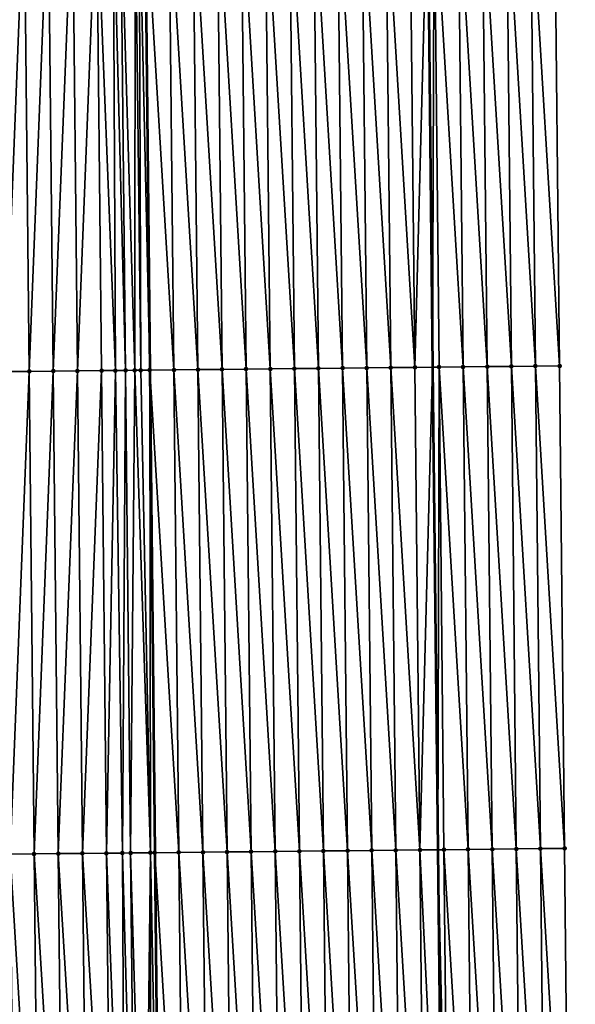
# Model space of a CAD drawing. Header units: feet. Extents: x 2007189 to 2022806, y 818621 to 837694.
# Tile 452 of 656: x 2011362 to 2011385, y 830081 to 830122. Entities that reach past the tile are written whole.
import ezdxf

# ---------------------------------------------------------------- set-up
doc = ezdxf.new("R2010")
doc.units = ezdxf.units.FT
doc.header["$MEASUREMENT"] = 0
for name, color, linetype, lineweight in [('EP_Travel Lane', 172, 'Continuous', 53), ('Road Shots', 141, 'Continuous', 100), ('Road X-Section', 40, 'Continuous', 13), ('STRIPING', 60, 'Continuous', 53)]:
    doc.layers.add(name, color=color, linetype=linetype, lineweight=lineweight)
doc.layers.add('I-77-MM17-21_SB-Surface-Border', color=7, linetype='Continuous')
doc.layers.add('I-77-MM17-21_SB-Surface-TIN', color=7, linetype='Continuous')

msp = doc.modelspace()

# ---------------------------------------------------------------- linework, layer by layer
at = {"layer": 'EP_Travel Lane'}
msp.add_polyline3d([(2011376.286244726, 830407.2611380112, 325.4877059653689), (2011376.50957257, 830387.2626822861, 325.3778508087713), (2011376.732900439, 830367.2642242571, 325.2683827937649), (2011376.956227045, 830347.2658793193, 325.1404203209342), (2011377.179553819, 830327.2675193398, 325.0149177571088), (2011377.402881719, 830307.2690585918, 324.9058943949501), (2011377.626206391, 830287.270886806, 324.7496155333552), (2011377.848202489, 830267.2633282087, 324.643390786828), (2011378.063603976, 830247.2648825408, 324.5170936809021), (2011378.27900495, 830227.2664844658, 324.3826531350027), (2011378.494408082, 830207.2678860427, 324.2824937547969), (2011378.709811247, 830187.269284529, 324.1828522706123), (2011378.925213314, 830167.2707849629, 324.0657776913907), (2011379.140614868, 830147.2723330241, 323.9405536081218), (2011379.356016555, 830127.2738687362, 323.817464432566), (2011379.571418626, 830107.2753688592, 323.7004320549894), (2011379.786820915, 830087.2768486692, 323.5868863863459), (2011380.005694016, 830067.2992518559, 323.4600912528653), (2011380.241656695, 830047.3009899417, 323.3412285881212), (2011380.477620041, 830027.3026715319, 323.2306781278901)], dxfattribs=at)
at = {"layer": 'I-77-MM17-21_SB-Surface-Border', "color": 3, "linetype": 'Continuous', "lineweight": -3}
msp.add_polyline3d([(2011381.657866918, 830407.3211415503, 325.3017839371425), (2011381.877026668, 830387.3226076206, 325.1972433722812), (2011382.096185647, 830367.3241439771, 325.0812231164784), (2011382.31534419, 830347.325720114, 324.9586972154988), (2011382.534502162, 830327.3273483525, 324.8276510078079), (2011382.753661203, 830307.3288790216, 324.7125607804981), (2011382.972818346, 830287.3305828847, 324.5691473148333), (2011383.189700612, 830267.3194933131, 324.4453421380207), (2011383.395649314, 830247.3208720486, 324.3324328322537), (2011383.601598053, 830227.3222472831, 324.2201226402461), (2011383.807547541, 830207.3235497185, 324.1202689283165), (2011383.013551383, 830187.3144252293, 324.0425291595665), (2011384.219444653, 830167.3263356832, 323.8895598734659), (2011384.425393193, 830147.3277301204, 323.7739639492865), (2011384.631340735, 830127.3292215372, 323.641804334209), (2011384.837288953, 830107.3306473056, 323.5208322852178), (2011385.043238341, 830087.3319594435, 323.4193183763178), (2011385.254342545, 830067.3622959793, 323.2959743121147), (2011385.490305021, 830047.3641058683, 323.1665361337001), (2011384.726341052, 830027.3537825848, 323.0864021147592)], dxfattribs=at)
at = {"layer": 'I-77-MM17-21_SB-Surface-TIN', "color": 128, "linetype": 'Continuous', "lineweight": -3}
for points in [[(2011361.838522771, 830107.092412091, 323.7587420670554), (2011362.632521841, 830127.1012537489, 323.8848595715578), (2011361.63257383, 830127.0910564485, 323.8676967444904)], [(2011361.838522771, 830107.092412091, 323.7587420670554), (2011362.838470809, 830107.1026067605, 323.7763542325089), (2011362.632521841, 830127.1012537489, 323.8848595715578)], [(2011362.838470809, 830107.1026067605, 323.7763542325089), (2011363.632469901, 830127.1114463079, 323.9028336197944), (2011362.632521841, 830127.1012537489, 323.8848595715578)], [(2011362.838470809, 830107.1026067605, 323.7763542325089), (2011363.838418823, 830107.1128037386, 323.7935713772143), (2011363.632469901, 830127.1114463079, 323.9028336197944)], [(2011363.838418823, 830107.1128037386, 323.7935713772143), (2011364.632418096, 830127.1216258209, 323.9230399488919), (2011363.632469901, 830127.1114463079, 323.9028336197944)], [(2011363.838418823, 830107.1128037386, 323.7935713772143), (2011364.838366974, 830107.1229875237, 323.8130459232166), (2011364.632418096, 830127.1216258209, 323.9230399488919)], [(2011364.838366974, 830107.1229875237, 323.8130459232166), (2011365.632366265, 830127.1318077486, 323.9428331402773), (2011364.632418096, 830127.1216258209, 323.9230399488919)], [(2011364.838366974, 830107.1229875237, 323.8130459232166), (2011365.838315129, 830107.1331708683, 323.8325958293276), (2011365.632366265, 830127.1318077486, 323.9428331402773)], [(2011366.411926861, 830107.1390197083, 323.8425698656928), (2011366.317160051, 830127.1387920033, 323.9544423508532), (2011365.632366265, 830127.1318077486, 323.9428331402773)], [(2011365.838315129, 830107.1331708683, 323.8325958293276), (2011366.411926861, 830107.1390197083, 323.8425698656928), (2011365.632366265, 830127.1318077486, 323.9428331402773)], [(2011366.838263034, 830107.143378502, 323.8479897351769), (2011366.632314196, 830127.1420128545, 323.9586603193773), (2011366.317160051, 830127.1387920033, 323.9544423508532)], [(2011366.411926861, 830107.1390197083, 323.8425698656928), (2011366.838263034, 830107.143378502, 323.8479897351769), (2011366.317160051, 830127.1387920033, 323.9544423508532)], [(2011367.219503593, 830107.1472872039, 323.8509613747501), (2011367.233683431, 830127.1481771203, 323.9635749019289), (2011366.632314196, 830127.1420128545, 323.9586603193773)], [(2011366.838263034, 830107.143378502, 323.8479897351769), (2011367.219503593, 830107.1472872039, 323.8509613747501), (2011366.632314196, 830127.1420128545, 323.9586603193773)], [(2011367.219503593, 830107.1472872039, 323.8509613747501), (2011367.465109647, 830107.1498136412, 323.8514489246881), (2011367.233683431, 830127.1481771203, 323.9635749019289)], [(2011367.465109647, 830107.1498136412, 323.8514489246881), (2011367.400436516, 830127.1498921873, 323.9639480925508), (2011367.233683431, 830127.1481771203, 323.9635749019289)], [(2011367.400436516, 830127.1498921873, 323.9639480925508), (2011367.838202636, 830107.1536583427, 323.8510151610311), (2011367.632253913, 830127.1522816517, 323.9635761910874)], [(2011367.465109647, 830107.1498136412, 323.8514489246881), (2011367.838202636, 830107.1536583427, 323.8510151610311), (2011367.400436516, 830127.1498921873, 323.9639480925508)], [(2011368.838156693, 830107.1640025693, 323.8430503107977), (2011368.632207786, 830127.1626437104, 323.9525609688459), (2011367.632253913, 830127.1522816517, 323.9635761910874)], [(2011368.838156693, 830107.1640025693, 323.8430503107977), (2011367.632253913, 830127.1522816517, 323.9635761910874), (2011367.838202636, 830107.1536583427, 323.8510151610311)], [(2011369.838102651, 830107.1743992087, 323.8261039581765), (2011369.632153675, 830127.1730469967, 323.9344780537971), (2011368.632207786, 830127.1626437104, 323.9525609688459)], [(2011368.838156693, 830107.1640025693, 323.8430503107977), (2011369.838102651, 830107.1743992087, 323.8261039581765), (2011368.632207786, 830127.1626437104, 323.9525609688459)], [(2011370.8380487, 830107.1847870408, 323.8106646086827), (2011370.63209973, 830127.1834342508, 323.9191384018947), (2011369.632153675, 830127.1730469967, 323.9344780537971)], [(2011369.838102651, 830107.1743992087, 323.8261039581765), (2011370.8380487, 830107.1847870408, 323.8106646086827), (2011369.632153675, 830127.1730469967, 323.9344780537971)], [(2011371.837994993, 830107.1951512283, 323.7992710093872), (2011371.632045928, 830127.1938076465, 323.9061700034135), (2011370.63209973, 830127.1834342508, 323.9191384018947)], [(2011370.8380487, 830107.1847870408, 323.8106646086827), (2011371.837994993, 830107.1951512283, 323.7992710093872), (2011370.63209973, 830127.1834342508, 323.9191384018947)], [(2011372.837941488, 830107.2054956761, 323.7912550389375), (2011372.631992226, 830127.2041713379, 323.8948621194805), (2011371.632045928, 830127.1938076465, 323.9061700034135)], [(2011371.837994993, 830107.1951512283, 323.7992710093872), (2011372.837941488, 830107.2054956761, 323.7912550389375), (2011371.632045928, 830127.1938076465, 323.9061700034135)], [(2011373.837887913, 830107.2158471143, 323.7820429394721), (2011373.631938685, 830127.2145193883, 323.8862304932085), (2011372.631992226, 830127.2041713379, 323.8948621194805)], [(2011372.837941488, 830107.2054956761, 323.7912550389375), (2011373.837887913, 830107.2158471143, 323.7820429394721), (2011372.631992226, 830127.2041713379, 323.8948621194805)], [(2011374.837834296, 830107.2262024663, 323.7721611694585), (2011374.631885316, 830127.2248506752, 323.8804672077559), (2011373.631938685, 830127.2145193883, 323.8862304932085)], [(2011373.837887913, 830107.2158471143, 323.7820429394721), (2011374.837834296, 830107.2262024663, 323.7721611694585), (2011373.631938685, 830127.2145193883, 323.8862304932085)], [(2011375.837780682, 830107.2365575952, 323.7623175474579), (2011375.631831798, 830127.2351964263, 323.8722290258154), (2011374.631885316, 830127.2248506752, 323.8804672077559)], [(2011374.837834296, 830107.2262024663, 323.7721611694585), (2011375.837780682, 830107.2365575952, 323.7623175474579), (2011374.631885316, 830127.2248506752, 323.8804672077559)], [(2011376.837726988, 830107.2469204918, 323.7511448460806), (2011376.631778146, 830127.2455553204, 323.8617419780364), (2011375.631831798, 830127.2351964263, 323.8722290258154)], [(2011375.837780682, 830107.2365575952, 323.7623175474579), (2011376.837726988, 830107.2469204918, 323.7511448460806), (2011375.631831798, 830127.2351964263, 323.8722290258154)], [(2011377.837673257, 830107.2572869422, 323.7393640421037), (2011377.631724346, 830127.2559284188, 323.8488244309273), (2011376.631778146, 830127.2455553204, 323.8617419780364)], [(2011376.837726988, 830107.2469204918, 323.7511448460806), (2011377.837673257, 830107.2572869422, 323.7393640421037), (2011376.631778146, 830127.2455553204, 323.8617419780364)], [(2011378.837618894, 830107.267714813, 323.7170737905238), (2011378.631670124, 830127.2663425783, 323.8288810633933), (2011377.631724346, 830127.2559284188, 323.8488244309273)], [(2011377.837673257, 830107.2572869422, 323.7393640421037), (2011378.837618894, 830107.267714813, 323.7170737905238), (2011377.631724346, 830127.2559284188, 323.8488244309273)], [(2011378.837618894, 830107.267714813, 323.7170737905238), (2011379.356016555, 830127.2738687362, 323.817464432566), (2011378.631670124, 830127.2663425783, 323.8288810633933)], [(2011378.837618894, 830107.267714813, 323.7170737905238), (2011379.571418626, 830107.2753688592, 323.7004320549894), (2011379.356016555, 830127.2738687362, 323.817464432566)], [(2011379.631616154, 830127.2767322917, 323.8131206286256), (2011379.356016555, 830127.2738687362, 323.817464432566), (2011379.571418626, 830107.2753688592, 323.7004320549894)], [(2011379.837564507, 830107.2781449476, 323.6943961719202), (2011379.631616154, 830127.2767322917, 323.8131206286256), (2011379.571418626, 830107.2753688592, 323.7004320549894)], [(2011380.837509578, 830107.288627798, 323.6626985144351), (2011380.631561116, 830127.2872257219, 323.7796134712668), (2011379.631616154, 830127.2767322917, 323.8131206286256)], [(2011379.837564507, 830107.2781449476, 323.6943961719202), (2011380.837509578, 830107.288627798, 323.6626985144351), (2011379.631616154, 830127.2767322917, 323.8131206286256)], [(2011381.837454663, 830107.2991092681, 323.6312370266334), (2011381.631506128, 830127.2977142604, 323.7469433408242), (2011380.631561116, 830127.2872257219, 323.7796134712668)], [(2011380.837509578, 830107.288627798, 323.6626985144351), (2011381.837454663, 830107.2991092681, 323.6312370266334), (2011380.631561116, 830127.2872257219, 323.7796134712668)], [(2011382.837399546, 830107.3096103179, 323.596425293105), (2011382.631451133, 830127.3082034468, 323.7141623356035), (2011381.631506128, 830127.2977142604, 323.7469433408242)], [(2011381.837454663, 830107.2991092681, 323.6312370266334), (2011382.837399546, 830107.3096103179, 323.596425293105), (2011381.631506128, 830127.2977142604, 323.7469433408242)], [(2011383.837344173, 830107.3201362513, 323.5573558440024), (2011383.631395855, 830127.3187201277, 323.6766767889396), (2011382.631451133, 830127.3082034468, 323.7141623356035)], [(2011382.837399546, 830107.3096103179, 323.596425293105), (2011383.837344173, 830107.3201362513, 323.5573558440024), (2011382.631451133, 830127.3082034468, 323.7141623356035)], [(2011384.837288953, 830107.3306473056, 323.5208322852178), (2011384.631340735, 830127.3292215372, 323.641804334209), (2011383.631395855, 830127.3187201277, 323.6766767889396)], [(2011383.837344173, 830107.3201362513, 323.5573558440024), (2011384.837288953, 830107.3306473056, 323.5208322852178), (2011383.631395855, 830127.3187201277, 323.6766767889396)], [(2011362.044472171, 830087.093723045, 323.657430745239), (2011362.838470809, 830107.1026067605, 323.7763542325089), (2011361.838522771, 830107.092412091, 323.7587420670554)], [(2011362.044472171, 830087.093723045, 323.657430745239), (2011363.044420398, 830087.1038994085, 323.6781751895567), (2011362.838470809, 830107.1026067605, 323.7763542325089)], [(2011363.044420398, 830087.1038994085, 323.6781751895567), (2011363.838418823, 830107.1128037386, 323.7935713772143), (2011362.838470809, 830107.1026067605, 323.7763542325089)], [(2011363.044420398, 830087.1038994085, 323.6781751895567), (2011364.044368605, 830087.1140776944, 323.6985906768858), (2011363.838418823, 830107.1128037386, 323.7935713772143)], [(2011364.044368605, 830087.1140776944, 323.6985906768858), (2011364.838366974, 830107.1229875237, 323.8130459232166), (2011363.838418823, 830107.1128037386, 323.7935713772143)], [(2011364.044368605, 830087.1140776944, 323.6985906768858), (2011365.044316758, 830087.1242611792, 323.7181166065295), (2011364.838366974, 830107.1229875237, 323.8130459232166)], [(2011365.044316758, 830087.1242611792, 323.7181166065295), (2011365.838315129, 830107.1331708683, 323.8325958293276), (2011364.838366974, 830107.1229875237, 323.8130459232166)], [(2011365.044316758, 830087.1242611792, 323.7181166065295), (2011366.044264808, 830087.1344546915, 323.735926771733), (2011365.838315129, 830107.1331708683, 323.8325958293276)], [(2011366.044264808, 830087.1344546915, 323.735926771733), (2011366.411926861, 830107.1390197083, 323.8425698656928), (2011365.838315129, 830107.1331708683, 323.8325958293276)], [(2011366.044264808, 830087.1344546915, 323.735926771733), (2011366.706910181, 830087.1412174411, 323.7464092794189), (2011366.411926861, 830107.1390197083, 323.8425698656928)], [(2011366.706910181, 830087.1412174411, 323.7464092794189), (2011366.838263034, 830107.143378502, 323.8479897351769), (2011366.411926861, 830107.1390197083, 323.8425698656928)], [(2011366.706910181, 830087.1412174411, 323.7464092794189), (2011367.044212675, 830087.144666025, 323.7506876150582), (2011366.838263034, 830107.143378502, 323.8479897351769)], [(2011367.044212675, 830087.144666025, 323.7506876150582), (2011367.219503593, 830107.1472872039, 323.8509613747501), (2011366.838263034, 830107.143378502, 323.8479897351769)], [(2011367.044212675, 830087.144666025, 323.7506876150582), (2011367.865230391, 830087.1530802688, 323.7576537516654), (2011367.219503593, 830107.1472872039, 323.8509613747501)], [(2011367.865230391, 830087.1530802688, 323.7576537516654), (2011367.465109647, 830107.1498136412, 323.8514489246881), (2011367.219503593, 830107.1472872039, 323.8509613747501)], [(2011367.865230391, 830087.1530802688, 323.7576537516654), (2011367.838202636, 830107.1536583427, 323.8510151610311), (2011367.465109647, 830107.1498136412, 323.8514489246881)], [(2011369.04410657, 830087.165267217, 323.749662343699), (2011368.838156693, 830107.1640025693, 323.8430503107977), (2011367.838202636, 830107.1536583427, 323.8510151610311)], [(2011368.044459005, 830087.1549237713, 323.7580335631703), (2011369.04410657, 830087.165267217, 323.749662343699), (2011367.838202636, 830107.1536583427, 323.8510151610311)], [(2011368.044459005, 830087.1549237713, 323.7580335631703), (2011367.838202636, 830107.1536583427, 323.8510151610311), (2011368.044152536, 830087.1549206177, 323.7580331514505)], [(2011367.865230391, 830087.1530802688, 323.7576537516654), (2011368.044152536, 830087.1549206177, 323.7580331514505), (2011367.838202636, 830107.1536583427, 323.8510151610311)], [(2011370.044052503, 830087.1756663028, 323.7322974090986), (2011369.838102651, 830107.1743992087, 323.8261039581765), (2011368.838156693, 830107.1640025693, 323.8430503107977)], [(2011369.04410657, 830087.165267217, 323.749662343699), (2011370.044052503, 830087.1756663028, 323.7322974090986), (2011368.838156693, 830107.1640025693, 323.8430503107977)], [(2011371.043998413, 830087.1860676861, 323.7145393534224), (2011370.8380487, 830107.1847870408, 323.8106646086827), (2011369.838102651, 830107.1743992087, 323.8261039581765)], [(2011370.044052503, 830087.1756663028, 323.7322974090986), (2011371.043998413, 830087.1860676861, 323.7145393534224), (2011369.838102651, 830107.1743992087, 323.8261039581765)], [(2011372.043944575, 830087.1964445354, 323.7009792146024), (2011371.837994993, 830107.1951512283, 323.7992710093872), (2011370.8380487, 830107.1847870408, 323.8106646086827)], [(2011371.043998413, 830087.1860676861, 323.7145393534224), (2011372.043944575, 830087.1964445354, 323.7009792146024), (2011370.8380487, 830107.1847870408, 323.8106646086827)], [(2011373.043890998, 830087.2067960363, 323.6917563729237), (2011372.837941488, 830107.2054956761, 323.7912550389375), (2011371.837994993, 830107.1951512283, 323.7992710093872)], [(2011372.043944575, 830087.1964445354, 323.7009792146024), (2011373.043890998, 830087.2067960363, 323.6917563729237), (2011371.837994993, 830107.1951512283, 323.7992710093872)], [(2011374.04383727, 830087.2171622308, 323.6800193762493), (2011373.837887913, 830107.2158471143, 323.7820429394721), (2011372.837941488, 830107.2054956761, 323.7912550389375)], [(2011373.043890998, 830087.2067960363, 323.6917563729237), (2011374.04383727, 830087.2171622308, 323.6800193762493), (2011372.837941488, 830107.2054956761, 323.7912550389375)], [(2011375.043783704, 830087.2275127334, 323.6709673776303), (2011374.837834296, 830107.2262024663, 323.7721611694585), (2011373.837887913, 830107.2158471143, 323.7820429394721)], [(2011374.04383727, 830087.2171622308, 323.6800193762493), (2011375.043783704, 830087.2275127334, 323.6709673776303), (2011373.837887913, 830107.2158471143, 323.7820429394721)], [(2011376.0437302, 830087.2378571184, 323.6629621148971), (2011375.837780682, 830107.2365575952, 323.7623175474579), (2011374.837834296, 830107.2262024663, 323.7721611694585)], [(2011375.043783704, 830087.2275127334, 323.6709673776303), (2011376.0437302, 830087.2378571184, 323.6629621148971), (2011374.837834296, 830107.2262024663, 323.7721611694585)], [(2011377.043676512, 830087.2482194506, 323.6518859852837), (2011376.837726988, 830107.2469204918, 323.7511448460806), (2011375.837780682, 830107.2365575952, 323.7623175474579)], [(2011376.0437302, 830087.2378571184, 323.6629621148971), (2011377.043676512, 830087.2482194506, 323.6518859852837), (2011375.837780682, 830107.2365575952, 323.7623175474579)], [(2011378.043622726, 830087.2585912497, 323.6391899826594), (2011377.837673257, 830107.2572869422, 323.7393640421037), (2011376.837726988, 830107.2469204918, 323.7511448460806)], [(2011377.043676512, 830087.2482194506, 323.6518859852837), (2011378.043622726, 830087.2585912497, 323.6391899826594), (2011376.837726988, 830107.2469204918, 323.7511448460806)], [(2011379.043568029, 830087.2690514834, 323.6113621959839), (2011378.837618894, 830107.267714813, 323.7170737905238), (2011377.837673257, 830107.2572869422, 323.7393640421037)], [(2011378.043622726, 830087.2585912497, 323.6391899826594), (2011379.043568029, 830087.2690514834, 323.6113621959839), (2011377.837673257, 830107.2572869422, 323.7393640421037)], [(2011379.043568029, 830087.2690514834, 323.6113621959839), (2011379.571418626, 830107.2753688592, 323.7004320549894), (2011378.837618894, 830107.267714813, 323.7170737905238)], [(2011379.043568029, 830087.2690514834, 323.6113621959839), (2011379.786820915, 830087.2768486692, 323.5868863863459), (2011379.571418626, 830107.2753688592, 323.7004320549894)], [(2011379.837564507, 830107.2781449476, 323.6943961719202), (2011379.571418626, 830107.2753688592, 323.7004320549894), (2011379.786820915, 830087.2768486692, 323.5868863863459)], [(2011380.043513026, 830087.2795415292, 323.5784333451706), (2011379.837564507, 830107.2781449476, 323.6943961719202), (2011379.786820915, 830087.2768486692, 323.5868863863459)], [(2011381.04345861, 830087.2899744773, 323.5552743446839), (2011380.837509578, 830107.288627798, 323.6626985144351), (2011379.837564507, 830107.2781449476, 323.6943961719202)], [(2011380.043513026, 830087.2795415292, 323.5784333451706), (2011381.04345861, 830087.2899744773, 323.5552743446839), (2011379.837564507, 830107.2781449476, 323.6943961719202)], [(2011382.043403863, 830087.3004397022, 323.526592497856), (2011381.837454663, 830107.2991092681, 323.6312370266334), (2011380.837509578, 830107.288627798, 323.6626985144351)], [(2011381.04345861, 830087.2899744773, 323.5552743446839), (2011382.043403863, 830087.3004397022, 323.526592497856), (2011380.837509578, 830107.288627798, 323.6626985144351)], [(2011383.043348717, 830087.3109435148, 323.491308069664), (2011382.837399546, 830107.3096103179, 323.596425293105), (2011381.837454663, 830107.2991092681, 323.6312370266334)], [(2011382.043403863, 830087.3004397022, 323.526592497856), (2011383.043348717, 830087.3109435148, 323.491308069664), (2011381.837454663, 830107.2991092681, 323.6312370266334)], [(2011384.043293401, 830087.3214639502, 323.4531793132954), (2011383.837344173, 830107.3201362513, 323.5573558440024), (2011382.837399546, 830107.3096103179, 323.596425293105)], [(2011383.043348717, 830087.3109435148, 323.491308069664), (2011384.043293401, 830087.3214639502, 323.4531793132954), (2011382.837399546, 830107.3096103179, 323.596425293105)], [(2011383.837344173, 830107.3201362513, 323.5573558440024), (2011385.043238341, 830087.3319594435, 323.4193183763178), (2011384.837288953, 830107.3306473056, 323.5208322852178)], [(2011384.043293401, 830087.3214639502, 323.4531793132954), (2011385.043238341, 830087.3319594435, 323.4193183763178), (2011383.837344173, 830107.3201362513, 323.5573558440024)], [(2011363.255893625, 830067.1010529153, 323.5432841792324), (2011363.044420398, 830087.1038994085, 323.6781751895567), (2011362.044472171, 830087.093723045, 323.657430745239)], [(2011362.255961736, 830067.0893810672, 323.524647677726), (2011363.255893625, 830067.1010529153, 323.5432841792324), (2011362.044472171, 830087.093723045, 323.657430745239)], [(2011364.255825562, 830067.1127207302, 323.5625147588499), (2011364.044368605, 830087.1140776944, 323.6985906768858), (2011363.044420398, 830087.1038994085, 323.6781751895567)], [(2011363.255893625, 830067.1010529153, 323.5432841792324), (2011364.255825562, 830067.1127207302, 323.5625147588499), (2011363.044420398, 830087.1038994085, 323.6781751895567)], [(2011365.255757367, 830067.1243997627, 323.5800930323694), (2011365.044316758, 830087.1242611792, 323.7181166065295), (2011364.044368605, 830087.1140776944, 323.6985906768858)], [(2011364.255825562, 830067.1127207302, 323.5625147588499), (2011365.255757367, 830067.1243997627, 323.5800930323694), (2011364.044368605, 830087.1140776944, 323.6985906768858)], [(2011366.255689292, 830067.1360686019, 323.5991727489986), (2011366.044264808, 830087.1344546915, 323.735926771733), (2011365.044316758, 830087.1242611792, 323.7181166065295)], [(2011365.255757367, 830067.1243997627, 323.5800930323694), (2011366.255689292, 830067.1360686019, 323.5991727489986), (2011365.044316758, 830087.1242611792, 323.7181166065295)], [(2011366.802818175, 830067.1424522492, 323.6097813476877), (2011366.706910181, 830087.1412174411, 323.7464092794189), (2011366.044264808, 830087.1344546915, 323.735926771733)], [(2011366.255689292, 830067.1360686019, 323.5991727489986), (2011366.802818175, 830067.1424522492, 323.6097813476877), (2011366.044264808, 830087.1344546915, 323.735926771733)], [(2011367.255621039, 830067.1477525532, 323.6160264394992), (2011367.044212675, 830087.144666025, 323.7506876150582), (2011366.706910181, 830087.1412174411, 323.7464092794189)], [(2011366.802818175, 830067.1424522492, 323.6097813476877), (2011367.255621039, 830067.1477525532, 323.6160264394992), (2011366.706910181, 830087.1412174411, 323.7464092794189)], [(2011367.641712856, 830067.1522917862, 323.6184326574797), (2011367.865230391, 830087.1530802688, 323.7576537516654), (2011367.044212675, 830087.144666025, 323.7506876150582)], [(2011367.255621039, 830067.1477525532, 323.6160264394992), (2011367.641712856, 830067.1522917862, 323.6184326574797), (2011367.044212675, 830087.144666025, 323.7506876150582)], [(2011367.641712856, 830067.1522917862, 323.6184326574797), (2011367.864364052, 830067.1549165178, 323.6187820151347), (2011367.865230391, 830087.1530802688, 323.7576537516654)], [(2011367.864364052, 830067.1549165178, 323.6187820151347), (2011368.255544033, 830067.1595419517, 323.6173346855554), (2011367.865230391, 830087.1530802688, 323.7576537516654)], [(2011367.865230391, 830087.1530802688, 323.7576537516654), (2011368.255544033, 830067.1595419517, 323.6173346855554), (2011368.044152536, 830087.1549206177, 323.7580331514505)], [(2011368.044459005, 830087.1549237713, 323.7580335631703), (2011368.044152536, 830087.1549206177, 323.7580331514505), (2011368.255544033, 830067.1595419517, 323.6173346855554)], [(2011369.255481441, 830067.17138246, 323.611140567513), (2011369.04410657, 830087.165267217, 323.749662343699), (2011368.044459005, 830087.1549237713, 323.7580335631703)], [(2011369.255481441, 830067.17138246, 323.611140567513), (2011368.044459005, 830087.1549237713, 323.7580335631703), (2011368.255544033, 830067.1595419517, 323.6173346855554)], [(2011370.255410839, 830067.1832654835, 323.598670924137), (2011370.044052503, 830087.1756663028, 323.7322974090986), (2011369.04410657, 830087.165267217, 323.749662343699)], [(2011369.255481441, 830067.17138246, 323.611140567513), (2011370.255410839, 830067.1832654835, 323.598670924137), (2011369.04410657, 830087.165267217, 323.749662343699)], [(2011371.255339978, 830067.1951705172, 323.5829591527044), (2011371.043998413, 830087.1860676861, 323.7145393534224), (2011370.044052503, 830087.1756663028, 323.7322974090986)], [(2011370.255410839, 830067.1832654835, 323.598670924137), (2011371.255339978, 830067.1951705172, 323.5829591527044), (2011370.044052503, 830087.1756663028, 323.7322974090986)], [(2011372.255269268, 830067.2070626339, 323.5691500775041), (2011372.043944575, 830087.1964445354, 323.7009792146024), (2011371.043998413, 830087.1860676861, 323.7145393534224)], [(2011371.255339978, 830067.1951705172, 323.5829591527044), (2011372.255269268, 830067.2070626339, 323.5691500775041), (2011371.043998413, 830087.1860676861, 323.7145393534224)], [(2011373.255198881, 830067.2189274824, 323.5593575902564), (2011373.043890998, 830087.2067960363, 323.6917563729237), (2011372.043944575, 830087.1964445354, 323.7009792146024)], [(2011372.255269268, 830067.2070626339, 323.5691500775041), (2011373.255198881, 830067.2189274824, 323.5593575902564), (2011372.043944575, 830087.1964445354, 323.7009792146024)], [(2011374.255128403, 830067.2307999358, 323.5484449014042), (2011374.04383727, 830087.2171622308, 323.6800193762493), (2011373.043890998, 830087.2067960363, 323.6917563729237)], [(2011373.255198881, 830067.2189274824, 323.5593575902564), (2011374.255128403, 830067.2307999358, 323.5484449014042), (2011373.043890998, 830087.2067960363, 323.6917563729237)], [(2011375.255057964, 830067.242669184, 323.5380043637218), (2011375.043783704, 830087.2275127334, 323.6709673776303), (2011374.04383727, 830087.2171622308, 323.6800193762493)], [(2011374.255128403, 830067.2307999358, 323.5484449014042), (2011375.255057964, 830067.242669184, 323.5380043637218), (2011374.04383727, 830087.2171622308, 323.6800193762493)], [(2011376.25498773, 830067.2545210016, 323.5301313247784), (2011376.0437302, 830087.2378571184, 323.6629621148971), (2011375.043783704, 830087.2275127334, 323.6709673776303)], [(2011375.255057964, 830067.242669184, 323.5380043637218), (2011376.25498773, 830067.2545210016, 323.5301313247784), (2011375.043783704, 830087.2275127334, 323.6709673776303)], [(2011377.254917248, 830067.2663938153, 323.5191655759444), (2011377.043676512, 830087.2482194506, 323.6518859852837), (2011376.0437302, 830087.2378571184, 323.6629621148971)], [(2011376.25498773, 830067.2545210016, 323.5301313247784), (2011377.254917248, 830067.2663938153, 323.5191655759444), (2011376.0437302, 830087.2378571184, 323.6629621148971)], [(2011378.254846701, 830067.278272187, 323.507381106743), (2011378.043622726, 830087.2585912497, 323.6391899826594), (2011377.043676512, 830087.2482194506, 323.6518859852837)], [(2011377.254917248, 830067.2663938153, 323.5191655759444), (2011378.254846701, 830067.278272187, 323.507381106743), (2011377.043676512, 830087.2482194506, 323.6518859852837)], [(2011379.254775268, 830067.2902256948, 323.4845290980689), (2011379.043568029, 830087.2690514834, 323.6113621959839), (2011378.043622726, 830087.2585912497, 323.6391899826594)], [(2011378.254846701, 830067.278272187, 323.507381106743), (2011379.254775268, 830067.2902256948, 323.4845290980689), (2011378.043622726, 830087.2585912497, 323.6391899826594)], [(2011379.043568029, 830087.2690514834, 323.6113621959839), (2011380.005694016, 830067.2992518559, 323.4600912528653), (2011379.786820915, 830087.2768486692, 323.5868863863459)], [(2011379.254775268, 830067.2902256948, 323.4845290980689), (2011380.005694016, 830067.2992518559, 323.4600912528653), (2011379.043568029, 830087.2690514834, 323.6113621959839)], [(2011380.254703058, 830067.3022449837, 323.4519875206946), (2011380.043513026, 830087.2795415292, 323.5784333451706), (2011379.786820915, 830087.2768486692, 323.5868863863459)], [(2011380.254703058, 830067.3022449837, 323.4519875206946), (2011379.786820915, 830087.2768486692, 323.5868863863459), (2011380.005694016, 830067.2992518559, 323.4600912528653)], [(2011381.254630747, 830067.3142727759, 323.4181934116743), (2011381.04345861, 830087.2899744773, 323.5552743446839), (2011380.043513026, 830087.2795415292, 323.5784333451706)], [(2011380.254703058, 830067.3022449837, 323.4519875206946), (2011381.254630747, 830067.3142727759, 323.4181934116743), (2011380.043513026, 830087.2795415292, 323.5784333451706)], [(2011382.254559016, 830067.3262515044, 323.3916264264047), (2011382.043403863, 830087.3004397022, 323.526592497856), (2011381.04345861, 830087.2899744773, 323.5552743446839)], [(2011381.254630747, 830067.3142727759, 323.4181934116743), (2011382.254559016, 830067.3262515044, 323.3916264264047), (2011381.04345861, 830087.2899744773, 323.5552743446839)], [(2011383.254487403, 830067.3382202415, 323.3665311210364), (2011383.043348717, 830087.3109435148, 323.491308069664), (2011382.043403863, 830087.3004397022, 323.526592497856)], [(2011382.254559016, 830067.3262515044, 323.3916264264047), (2011383.254487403, 830067.3382202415, 323.3665311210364), (2011382.043403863, 830087.3004397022, 323.526592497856)], [(2011384.254414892, 830067.3502650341, 323.3302328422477), (2011384.043293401, 830087.3214639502, 323.4531793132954), (2011383.043348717, 830087.3109435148, 323.491308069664)], [(2011383.254487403, 830067.3382202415, 323.3665311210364), (2011384.254414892, 830067.3502650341, 323.3302328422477), (2011383.043348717, 830087.3109435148, 323.491308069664)], [(2011385.254342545, 830067.3622959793, 323.2959743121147), (2011385.043238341, 830087.3319594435, 323.4193183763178), (2011384.043293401, 830087.3214639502, 323.4531793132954)], [(2011384.254414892, 830067.3502650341, 323.3302328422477), (2011385.254342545, 830067.3622959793, 323.2959743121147), (2011384.043293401, 830087.3214639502, 323.4531793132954)]]:
    msp.add_3dface(points, dxfattribs=at)
at = {"layer": 'Road Shots', "lineweight": 100}
for p in [(2011362.838470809, 830107.1026067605, 323.7763542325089), (2011363.838418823, 830107.1128037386, 323.7935713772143), (2011364.838366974, 830107.1229875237, 323.8130459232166), (2011365.838315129, 830107.1331708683, 323.8325958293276), (2011366.411926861, 830107.1390197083, 323.8425698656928), (2011366.838263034, 830107.143378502, 323.8479897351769), (2011367.219503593, 830107.1472872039, 323.8509613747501), (2011367.465109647, 830107.1498136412, 323.8514489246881), (2011367.838210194, 830107.1536584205, 323.8510151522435), (2011368.838156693, 830107.1640025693, 323.8430503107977), (2011369.838102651, 830107.1743992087, 323.8261039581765), (2011370.8380487, 830107.1847870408, 323.8106646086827), (2011371.837994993, 830107.1951512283, 323.7992710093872), (2011372.837941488, 830107.2054956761, 323.7912550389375), (2011373.837887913, 830107.2158471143, 323.7820429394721), (2011374.837834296, 830107.2262024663, 323.7721611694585), (2011375.837780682, 830107.2365575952, 323.7623175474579), (2011376.837726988, 830107.2469204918, 323.7511448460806), (2011377.837673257, 830107.2572869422, 323.7393640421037), (2011378.837618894, 830107.267714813, 323.7170737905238), (2011379.837564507, 830107.2781449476, 323.6943961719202), (2011380.837509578, 830107.288627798, 323.6626985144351), (2011381.837454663, 830107.2991092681, 323.6312370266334), (2011382.837399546, 830107.3096103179, 323.596425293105), (2011383.837344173, 830107.3201362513, 323.5573558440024), (2011384.837288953, 830107.3306473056, 323.5208322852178), (2011363.044420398, 830087.1038994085, 323.6781751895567), (2011364.044368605, 830087.1140776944, 323.6985906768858), (2011365.044316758, 830087.1242611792, 323.7181166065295), (2011366.044264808, 830087.1344546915, 323.735926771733), (2011366.706910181, 830087.1412174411, 323.7464092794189), (2011367.044212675, 830087.144666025, 323.7506876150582), (2011367.865230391, 830087.1530802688, 323.7576537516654), (2011368.044160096, 830087.1549206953, 323.7580331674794), (2011368.044459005, 830087.1549237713, 323.7580335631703), (2011369.04410657, 830087.165267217, 323.749662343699), (2011370.044052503, 830087.1756663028, 323.7322974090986), (2011371.043998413, 830087.1860676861, 323.7145393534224), (2011372.043944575, 830087.1964445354, 323.7009792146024), (2011373.043890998, 830087.2067960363, 323.6917563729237), (2011374.04383727, 830087.2171622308, 323.6800193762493), (2011375.043783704, 830087.2275127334, 323.6709673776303), (2011376.0437302, 830087.2378571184, 323.6629621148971), (2011377.043676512, 830087.2482194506, 323.6518859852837), (2011378.043622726, 830087.2585912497, 323.6391899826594), (2011379.043568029, 830087.2690514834, 323.6113621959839), (2011380.043513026, 830087.2795415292, 323.5784333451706), (2011381.04345861, 830087.2899744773, 323.5552743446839), (2011382.043403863, 830087.3004397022, 323.526592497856), (2011383.043348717, 830087.3109435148, 323.491308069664), (2011384.043293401, 830087.3214639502, 323.4531793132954), (2011385.043238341, 830087.3319594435, 323.4193183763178)]:
    msp.add_point(p, dxfattribs=at)
at = {"layer": 'Road X-Section', "extrusion": (-0.01029742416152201, 0.9999298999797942, 0.005844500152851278), "elevation": 809338.9481025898, "flags": 128}
msp.add_lwpolyline([(-2019826.303546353, -4406.736037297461), (-2019825.303546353, -4406.699513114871), (-2019824.303546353, -4406.66044299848), (-2019823.303546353, -4406.625630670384), (-2019822.303546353, -4406.594168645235), (-2019821.303546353, -4406.56247044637), (-2019820.303546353, -4406.539792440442), (-2019819.303546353, -4406.517501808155), (-2019818.303546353, -4406.505720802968), (-2019817.303546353, -4406.494547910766), (-2019816.303546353, -4406.484704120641), (-2019815.303546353, -4406.474822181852), (-2019814.303546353, -4406.465609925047), (-2019813.303546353, -4406.457593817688), (-2019812.303546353, -4406.446200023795), (-2019811.303546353, -4406.430760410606), (-2019810.303546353, -4406.41381376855), (-2019809.303546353, -4406.405848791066), (-2019808.930425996, -4406.405415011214), (-2019808.684806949, -4406.40590256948), (-2019808.303546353, -4406.408874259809), (-2019807.877187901, -4406.414294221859), (-2019807.303546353, -4406.424268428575), (-2019806.303546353, -4406.443818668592), (-2019805.303546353, -4406.463293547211), (-2019804.303546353, -4406.480510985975), (-2019803.303546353, -4406.498123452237), (-2019802.303546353, -4406.519305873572), (-2019801.303546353, -4406.540444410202), (-2019800.303546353, -4406.560538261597), (-2019799.303546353, -4406.580457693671), (-2019798.303546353, -4406.602823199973), (-2019797.303546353, -4406.626946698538), (-2019796.303546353, -4406.650287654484), (-2019795.303546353, -4406.673504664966), (-2019794.303546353, -4406.695198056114), (-2019793.303546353, -4406.713682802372), (-2019792.303546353, -4406.731592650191), (-2019791.303546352, -4406.750283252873), (-2019790.303546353, -4406.768792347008), (-2019789.303546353, -4406.786905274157), (-2019788.303546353, -4406.804740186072), (-2019787.303546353, -4406.822179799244), (-2019786.303546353, -4406.840150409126), (-2019785.303546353, -4406.861215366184), (-2019784.303546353, -4406.886690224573), (-2019783.303546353, -4406.916152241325), (-2019782.435759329, -4406.944717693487)], dxfattribs=at)
at = {"layer": 'Road X-Section', "extrusion": (-0.01029742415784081, 0.9999298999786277, 0.005844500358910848), "elevation": 809318.9481090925, "flags": 128}
msp.add_lwpolyline([(-2019826.303543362, -4406.720827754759), (-2019825.303543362, -4406.686966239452), (-2019824.303543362, -4406.648836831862), (-2019823.303543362, -4406.613551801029), (-2019822.303543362, -4406.58486946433), (-2019821.303543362, -4406.561710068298), (-2019820.303543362, -4406.528780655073), (-2019819.303543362, -4406.500952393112), (-2019818.303543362, -4406.488256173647), (-2019817.303543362, -4406.477179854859), (-2019816.303543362, -4406.4691744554), (-2019815.303543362, -4406.460122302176), (-2019814.303543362, -4406.44838510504), (-2019813.303543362, -4406.439162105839), (-2019812.303543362, -4406.42560173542), (-2019811.303543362, -4406.407843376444), (-2019810.303543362, -4406.390478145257), (-2019809.303842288, -4406.38210678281), (-2019809.303543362, -4406.382107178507), (-2019809.124604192, -4406.382486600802), (-2019808.303543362, -4406.389452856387), (-2019807.96622324, -4406.393731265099), (-2019807.303543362, -4406.404213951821), (-2019806.303543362, -4406.422024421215), (-2019805.303543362, -4406.44155068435), (-2019804.303543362, -4406.461966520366), (-2019803.303543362, -4406.48271131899), (-2019802.303543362, -4406.504464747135), (-2019801.303543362, -4406.524059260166), (-2019800.303543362, -4406.53954037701), (-2019799.303543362, -4406.555414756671), (-2019798.303543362, -4406.576232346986), (-2019797.303543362, -4406.599768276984), (-2019796.303543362, -4406.624172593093), (-2019795.303543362, -4406.647667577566), (-2019794.303543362, -4406.670534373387), (-2019793.303543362, -4406.692724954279), (-2019792.303543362, -4406.715016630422), (-2019791.303543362, -4406.735672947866), (-2019790.303543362, -4406.754962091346), (-2019789.303543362, -4406.773401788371), (-2019788.303543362, -4406.793910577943), (-2019787.303543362, -4406.814448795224), (-2019786.303543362, -4406.833283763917), (-2019785.303543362, -4406.850407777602), (-2019784.303543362, -4406.874141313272), (-2019783.303543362, -4406.904130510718), (-2019782.303543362, -4406.938077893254), (-2019782.113842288, -4406.944653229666)], dxfattribs=at)
at = {"layer": 'STRIPING'}
msp.add_polyline3d([(2011364.658902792, 830407.1327826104, 325.6403873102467), (2011364.878062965, 830387.1342100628, 325.5421750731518), (2011365.097222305, 830367.135713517, 325.4315353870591), (2011365.316380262, 830347.1373431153, 325.3002667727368), (2011365.535538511, 830327.1389461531, 325.1733417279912), (2011365.754698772, 830307.1403656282, 325.0764355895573), (2011365.973854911, 830287.1421611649, 324.918030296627), (2011366.190616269, 830267.1423132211, 324.8082285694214), (2011366.396562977, 830247.1438855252, 324.6621982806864), (2011366.60251089, 830227.1453408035, 324.5361920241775), (2011366.80845945, 830207.146733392, 324.4209124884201), (2011367.014409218, 830187.1480084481, 324.3257418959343), (2011367.220357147, 830167.1494622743, 324.1999841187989), (2011367.426305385, 830147.150886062, 324.0793661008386), (2011367.632253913, 830127.1522816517, 323.9635761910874), (2011367.838202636, 830107.1536583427, 323.8510151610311), (2011368.044152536, 830087.1549206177, 323.7580331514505), (2011368.255544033, 830067.1595419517, 323.6173346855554), (2011368.491506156, 830047.1613818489, 323.4834762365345), (2011368.727469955, 830027.1630796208, 323.3705514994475)], dxfattribs=at)

doc.saveas('drawing.dxf')
